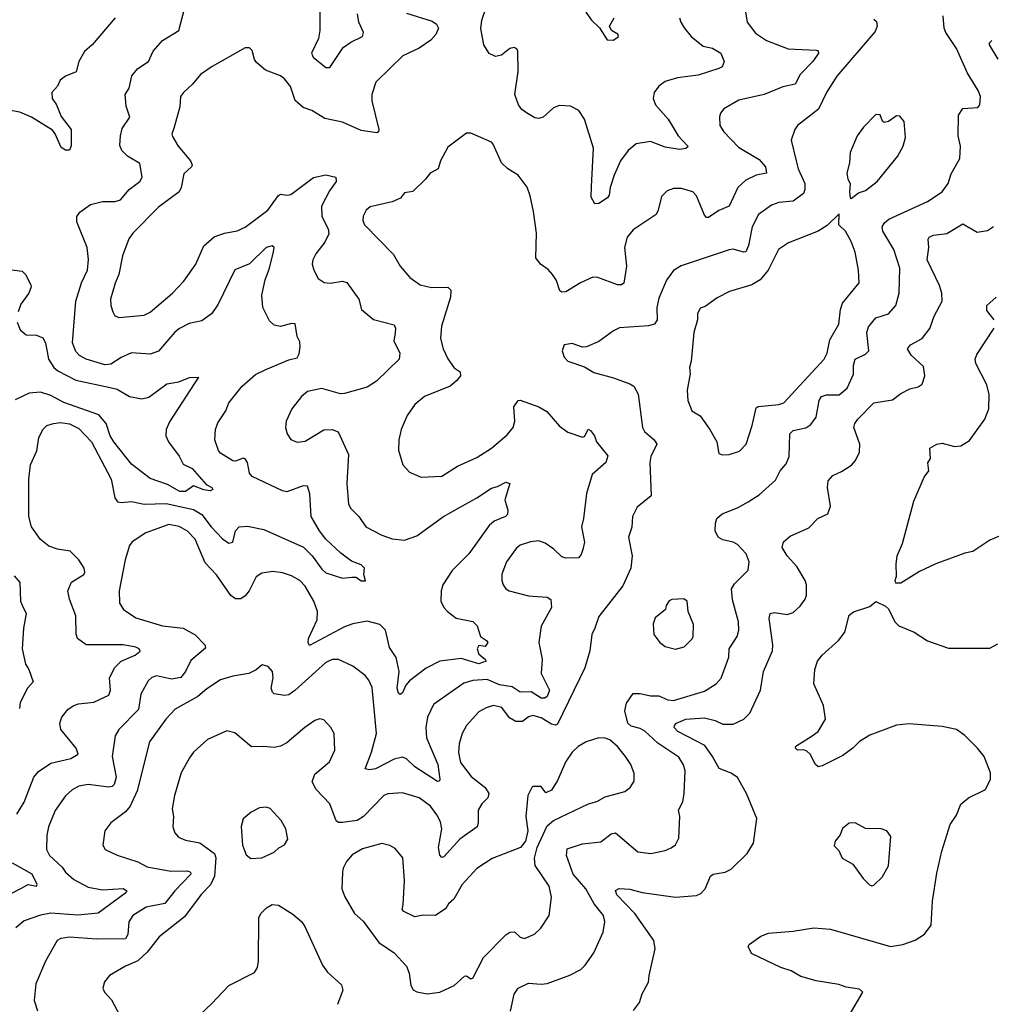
# Model space of a CAD drawing. Extents: x 1954678 to 2060275, y 904822 to 1016299.
# Tile 431 of 467: x 2048304 to 2053003, y 989836 to 994597. Entities that reach past the tile are written whole.
import ezdxf

# ---------------------------------------------------------------- set-up
doc = ezdxf.new("R2010")
doc.units = 0

msp = doc.modelspace()

# ---------------------------------------------------------------- linework, layer by layer
at = {"layer": '0CON20XD'}
for points in [[(2051494.2, 994605), (2051500.8, 994585), (2051516.6, 994556.6), (2051552, 994515), (2051608.6, 994468.6), (2051655, 994459.2), (2051694.4, 994435), (2051710.8, 994395), (2051700.6, 994369.4), (2051685, 994360), (2051585, 994328.4), (2051484.6, 994315.4), (2051425, 994297.5), (2051394.5, 994275.5), (2051372, 994245), (2051367.5, 994215), (2051379.5, 994185), (2051440, 994115), (2051487.8, 994035), (2051536, 993984), (2051525.8, 993974.2), (2051495, 993968.6), (2051425, 993980.5), (2051355, 994008.2), (2051285, 993996.7), (2051246.9, 993965), (2051209.5, 993915), (2051178.8, 993845), (2051158.9, 993785), (2051155, 993747.5), (2051146, 993735), (2051105, 993707.5), (2051085, 993706.7), (2051068.3, 993738.3), (2051069.2, 993790.8), (2051079.1, 993975), (2051035.6, 994115), (2051007.9, 994157.9), (2050968.3, 994178.3), (2050915, 994182), (2050885, 994170.8), (2050835, 994125.7), (2050815, 994119.4), (2050795, 994122.9), (2050755, 994145.6), (2050732.4, 994162.4), (2050715.6, 994185), (2050698.1, 994235), (2050714.1, 994345.9), (2050712.5, 994445), (2050707.5, 994455), (2050695, 994462.5), (2050675, 994456.7), (2050634.2, 994425.8), (2050605, 994418.8), (2050575, 994433.3), (2050549.2, 994475), (2050534.3, 994554.3), (2050538.6, 994595), (2050606, 994795)], [(2048887, 991543), (2048881.2, 991555), (2048865, 991562.5), (2048805, 991574.7), (2048625, 991574.4), (2048583.3, 991605), (2048576.1, 991626.1), (2048575.6, 991714.4), (2048544.4, 991795), (2048536.9, 991835), (2048555, 991877.5), (2048614, 991915), (2048618.6, 991925), (2048615.6, 991945), (2048589.4, 991985), (2048547.8, 992027.8), (2048487, 992037), (2048445, 992050.6), (2048403.9, 992083.9), (2048360.6, 992145), (2048347.3, 992195), (2048347.5, 992375), (2048355.6, 992444.4), (2048387.3, 992512.7), (2048396.4, 992575), (2048415.7, 992615), (2048435.4, 992634.6), (2048467.5, 992645), (2048501.4, 992648.6), (2048545, 992642.5), (2048589.4, 992619.4), (2048650.9, 992555), (2048746.9, 992375), (2048763.3, 992285), (2048776.1, 992266.1), (2048795, 992262.1), (2048845, 992267.7), (2048905, 992254.6), (2049011.8, 992258.2), (2049145, 992228), (2049185, 992203.6), (2049229.4, 992145), (2049285, 992087.5), (2049315, 992065.6), (2049335, 992070), (2049347.5, 992125), (2049365.4, 992144.6), (2049405, 992147.8), (2049485, 992132.4), (2049675.9, 992045.9), (2049718.4, 992005), (2049765, 991939.6), (2049785, 991922.5), (2049865, 991896.7), (2049909.4, 991900.6), (2049931.7, 991901.7), (2049955, 991884.4), (2049975.6, 991884.4), (2049968.6, 991915), (2049970.8, 991945), (2049955, 991960.5), (2049908.8, 991978.8), (2049856.9, 992016.9), (2049785, 992084.4), (2049753.5, 992125), (2049713.6, 992195), (2049707.5, 992305), (2049695, 992341.2), (2049675, 992342.2), (2049595, 992314.6), (2049575, 992319.1), (2049427.8, 992387.8), (2049414.4, 992405), (2049405.6, 992455), (2049395, 992474.2), (2049385, 992476.5), (2049347.8, 992462.2), (2049335, 992464.5), (2049275, 992500.8), (2049265, 992513.3), (2049247.1, 992565), (2049251.2, 992615), (2049262.2, 992647.8), (2049300.5, 992705), (2049315.6, 992745), (2049379.4, 992825), (2049445, 992880.5), (2049493.8, 992905), (2049605, 992952.7), (2049645, 992961.9), (2049655, 992981.2), (2049660.3, 993015), (2049659.1, 993039.1), (2049645.4, 993065.4), (2049636.6, 993126.6), (2049617.8, 993127.8), (2049565, 993113.6), (2049535, 993119.4), (2049511.2, 993141.2), (2049478.9, 993205), (2049475.5, 993265), (2049490.6, 993339.4), (2049511.8, 993395), (2049530.5, 993475), (2049534, 993495), (2049525, 993504), (2049495, 993494.5), (2049415, 993416.7), (2049345, 993388), (2049262.6, 993217.4), (2049231.1, 993175), (2049185, 993141.5), (2049122.6, 993127.4), (2049076.4, 993103.6), (2049054.3, 993085.7), (2048975, 992994.4), (2048935, 992980), (2048844.2, 992985.8), (2048795, 992963.9), (2048745, 992931.5), (2048715, 992927.5), (2048625, 992954.6), (2048592.6, 992972.6), (2048575, 992992), (2048559.6, 993035), (2048574.6, 993235), (2048602.9, 993325), (2048631.2, 993385), (2048636.9, 993436.9), (2048629.4, 993495), (2048579.5, 993619.5), (2048580, 993645), (2048595, 993666.2), (2048647, 993703), (2048705, 993717.5), (2048765, 993718.2), (2048792, 993725), (2048832.5, 993775), (2048885.5, 993815), (2048895.4, 993835), (2048885, 993902), (2048825, 993937.1), (2048797.5, 993965), (2048788.8, 993988.8), (2048791.9, 994035), (2048799.3, 994070.7), (2048835.7, 994125), (2048819.1, 994179.1), (2048814.2, 994235), (2048832.5, 994265), (2048846.9, 994325), (2048875, 994361.4), (2048927.5, 994395), (2048950, 994445), (2048993.7, 994496.3), (2049074.2, 994545), (2049102.5, 994655)], [(2048765.6, 994605), (2048654.2, 994475), (2048616.4, 994443.6), (2048590.5, 994395), (2048576.2, 994343.8), (2048525, 994323.1), (2048500, 994305), (2048486, 994275), (2048459.6, 994245), (2048461.5, 994215), (2048481.5, 994185), (2048505, 994128.6), (2048552.5, 994065), (2048553.1, 993986.9), (2048545, 993966.2), (2048525, 993965.7), (2048505, 993979.2), (2048475.4, 994045), (2048461.9, 994061.9), (2048360.6, 994125), (2048305, 994148.9), (2048185, 994170.8)], [(2050175, 994628.1), (2050299.1, 994589.1), (2050320, 994575), (2050328.8, 994555), (2050316, 994525), (2050292.4, 994497.6), (2050235, 994458.9), (2050157.4, 994422.6), (2050095, 994363.1), (2050025.7, 994295), (2050007.3, 994235), (2050006.4, 994205), (2050041.1, 994065), (2050039.2, 994055), (2050030.3, 994049.7), (2049955, 994061.1), (2049865, 994100.5), (2049779.4, 994119.4), (2049717.4, 994157.4), (2049675, 994172), (2049636.2, 994206.2), (2049613, 994273), (2049585, 994311.4), (2049565, 994325.4), (2049493.1, 994353.1), (2049449.1, 994389.1), (2049438.6, 994405), (2049427.7, 994447.7), (2049415, 994460), (2049395, 994460), (2049235, 994370), (2049178.7, 994331.3), (2049140, 994285), (2049095.5, 994244.5), (2049081.4, 994225), (2049078.1, 994175), (2049049.1, 994070.9), (2049040, 994045), (2049042.6, 994032.6), (2049069.4, 993985), (2049129.5, 993915), (2049137.8, 993895), (2049134.3, 993885), (2049098.3, 993851.7), (2049085.5, 993785), (2049075.3, 993764.7), (2048975, 993690), (2048850.6, 993565), (2048832.4, 993537.6), (2048801.1, 993455), (2048783.5, 993365), (2048765, 993323.3), (2048743.3, 993245), (2048744.3, 993215), (2048754.2, 993184.2), (2048764.1, 993164.1), (2048785, 993156.2), (2048905, 993168.6), (2048935, 993183.1), (2049042.5, 993275), (2049097.8, 993332.2), (2049155.4, 993414.6), (2049195, 993502.9), (2049245, 993546.4), (2049295, 993564.5), (2049355.9, 993575.9), (2049395, 993593.3), (2049504, 993676), (2049555, 993746.7), (2049565, 993753.3), (2049595, 993747.5), (2049615, 993752.2), (2049725, 993833.6), (2049785, 993847.3), (2049833.3, 993835), (2049834.2, 993815), (2049801.5, 993768.5), (2049763.3, 993695), (2049764.3, 993645), (2049795.4, 993585.4), (2049798.1, 993561.9), (2049779.3, 993520.7), (2049735.7, 993465), (2049721.4, 993435), (2049718.6, 993415), (2049725.7, 993385), (2049748, 993345), (2049776.8, 993326.8), (2049805, 993323.1), (2049865, 993331.9), (2049886.4, 993326.4), (2049944.2, 993245), (2049956.2, 993195), (2050015, 993146.9), (2050115, 993121.2), (2050121.4, 993105), (2050118.9, 993081.1), (2050113.7, 993043.7), (2050141.9, 992985), (2050139.2, 992955), (2050030.2, 992849.8), (2049985, 992820.6), (2049875, 992789.4), (2049855, 992788.1), (2049765, 992813.1), (2049695, 992799.2), (2049666, 992775), (2049620, 992715), (2049592.5, 992655), (2049589.2, 992625), (2049598, 992595), (2049615, 992567.5), (2049645, 992553.8), (2049685, 992558.8), (2049775, 992613.1), (2049815, 992615.6), (2049843.7, 992603.7), (2049894.5, 992495), (2049886.7, 992355), (2049894.4, 992255), (2049905, 992234), (2049944.2, 992195), (2049977.5, 992145), (2050054.7, 992104.7), (2050105, 992087.5), (2050165, 992079.5), (2050225, 992100.8), (2050353.1, 992195), (2050515, 992284.5), (2050585, 992331.9), (2050615, 992340), (2050655, 992361.4), (2050673.8, 992355), (2050649.4, 992275), (2050664, 992225), (2050663.3, 992205), (2050653.3, 992195), (2050598.3, 992171.7), (2050575, 992151.1), (2050475.3, 992014.7), (2050395, 991933.1), (2050350.9, 991865), (2050341.8, 991835), (2050341.2, 991785), (2050354.6, 991755), (2050372.7, 991735), (2050415, 991703.8), (2050495, 991686.9), (2050516.6, 991666.6), (2050532, 991615), (2050562, 991595), (2050567.5, 991585), (2050555, 991565.7), (2050525, 991571.1), (2050515.5, 991555), (2050525, 991528.9), (2050555.3, 991505.3), (2050560, 991495), (2050525, 991482.7), (2050438.4, 991508.4), (2050335.4, 991494.6), (2050269.2, 991460.8), (2050189.8, 991400.2), (2050171.5, 991378.5), (2050155, 991342.5), (2050144, 991334), (2050135, 991340), (2050130, 991365), (2050139.6, 991445), (2050125, 991513.3), (2050091.9, 991561.9), (2050073.2, 991645), (2050045, 991672.7), (2049985, 991688.2), (2049915, 991676), (2049875, 991661.3), (2049705, 991570.8), (2049698.5, 991585), (2049701.3, 991605), (2049742.9, 991695), (2049744.4, 991735), (2049726.7, 991785), (2049685, 991857.5), (2049659.2, 991885), (2049617.7, 991907.7), (2049575, 991922.5), (2049528.3, 991928.3), (2049475, 991920), (2049447, 991903), (2049414, 991836), (2049395, 991811.9), (2049373.1, 991796.9), (2049346.9, 991796.9), (2049325, 991813.3), (2049255, 991913.1), (2049200.9, 991970.9), (2049152.7, 992085), (2049115, 992123.6), (2049075, 992145.9), (2049025, 992155.3), (2048914.1, 992115.9), (2048847.6, 992072.4), (2048835.6, 992054.4), (2048813.1, 991985), (2048785.5, 991835), (2048786.9, 991775), (2048806, 991745), (2048865, 991704.5), (2048995, 991665.4), (2049094.6, 991654.6), (2049152.7, 991622.7), (2049199.2, 991575), (2049201.7, 991558.3), (2049131.7, 991498.3), (2049105.3, 991445), (2049082.9, 991417.1), (2049037.8, 991407.8), (2048966.2, 991423.8), (2048943.5, 991416.5), (2048925, 991400.8), (2048889.6, 991335), (2048877.8, 991262.2), (2048783.3, 991165), (2048765.5, 991135), (2048751.8, 991035), (2048769.7, 990935), (2048761.3, 990898.7), (2048750.9, 990889.1), (2048735, 990885.9), (2048635, 990899.6), (2048589.5, 990890.5), (2048557.4, 990872.6), (2048526, 990844), (2048475, 990772.5), (2048443.1, 990695), (2048435.4, 990654.6), (2048433.6, 990585), (2048448.1, 990555), (2048509.6, 990499.6), (2048524.7, 990474.7), (2048565, 990439.1), (2048635, 990402.8), (2048705, 990390.3), (2048805, 990396.8), (2048822.5, 990385), (2048816.9, 990375), (2048683.3, 990276.7), (2048585, 990267.1), (2048455, 990276.5), (2048405, 990267.1), (2048325, 990240.5), (2048284.8, 990205.2)], [(2052435, 994598.9), (2052447.5, 994587.5), (2052450, 994565), (2052440.5, 994539.5), (2052255, 994322.9), (2052206.5, 994245), (2052166.3, 994163.7), (2052065.8, 994085), (2052052.5, 994065), (2052034.3, 994015), (2052058.5, 993915), (2052069.1, 993875), (2052101.1, 993805), (2052101.6, 993775), (2052094.3, 993755.7), (2052045, 993719.4), (2051975, 993713.1), (2051939.3, 993700.7), (2051876.9, 993655), (2051846.2, 993595), (2051828.7, 993505), (2051815.3, 993474.7), (2051805, 993472.1), (2051755, 993486.9), (2051735, 993484.5), (2051503.4, 993406.6), (2051466.6, 993383.4), (2051432.6, 993337.4), (2051395, 993250), (2051384.5, 993205), (2051387.3, 993145), (2051374, 993125), (2051345, 993116.2), (2051205, 993106.7), (2051175, 993091.9), (2051105, 993040), (2051045, 993015.7), (2051025, 993013.3), (2050975, 993031.2), (2050937.5, 993025), (2050926.7, 992995), (2050936.7, 992965), (2050955, 992946.2), (2051035, 992918), (2051080.3, 992890.3), (2051175, 992864.5), (2051255, 992836.9), (2051274.5, 992824.5), (2051295.4, 992785.4), (2051315.5, 992625), (2051326, 992606), (2051373.1, 992565), (2051385.6, 992545), (2051355.6, 992485), (2051351.1, 992455), (2051358.1, 992295), (2051290.6, 992239.4), (2051268.2, 992195), (2051265, 992142.5), (2051248.9, 992095), (2051266.7, 992005), (2051260, 991945), (2051220.2, 991859.8), (2051105, 991710.8), (2051085.5, 991654.5), (2051071.4, 991625), (2051061.4, 991545), (2051036.9, 991463.1), (2050905, 991191.1), (2050895, 991186.5), (2050875, 991190.2), (2050825, 991221.8), (2050785, 991231.8), (2050765, 991226.4), (2050735, 991202.9), (2050702.8, 991202.8), (2050672, 991222), (2050635, 991270.6), (2050595, 991281.1), (2050559.8, 991270.2), (2050525, 991250.6), (2050464.4, 991185), (2050443.6, 991145), (2050430, 991095), (2050426.6, 991053.4), (2050435.4, 991005.4), (2050487.8, 990937.8), (2050554.7, 990884.7), (2050572.9, 990855), (2050568.5, 990835), (2050538.5, 990805), (2050520.5, 990775), (2050521.1, 990715), (2050515.5, 990695), (2050431.8, 990635), (2050355, 990550), (2050345, 990546.2), (2050335, 990556.7), (2050328.9, 990595), (2050345.3, 990685.3), (2050338.4, 990718.4), (2050321.9, 990751.9), (2050290.5, 990795), (2050235, 990834.4), (2050155, 990858.5), (2050085, 990854.4), (2050065, 990845.6), (2049967.3, 990745), (2049935.7, 990725), (2049864.6, 990714.6), (2049845, 990715.6), (2049835, 990722.9), (2049804.5, 990805), (2049737.5, 990875), (2049718.1, 990911.9), (2049731.4, 990948.6), (2049801.7, 991008.3), (2049828.6, 991065), (2049824, 991145), (2049808.8, 991175), (2049775, 991211.2), (2049756.1, 991216.1), (2049731.7, 991208.3), (2049682, 991175), (2049595, 991100.8), (2049565.5, 991084.5), (2049535, 991077.1), (2049485, 991082.9), (2049425, 991080.6), (2049345, 991149.2), (2049305, 991158.6), (2049212.8, 991117.2), (2049145, 991055.8), (2049125, 991028), (2049084.6, 990955.4), (2049051.9, 990845), (2049041.7, 990781.7), (2049046.9, 990745), (2049044.3, 990695), (2049054.3, 990665), (2049071.2, 990645), (2049105, 990630), (2049175, 990617.5), (2049245.5, 990565.5), (2049251.7, 990545), (2049245.2, 990455), (2049226, 990414), (2049182.2, 990367.8), (2049101, 990259), (2048977.6, 990162.4), (2048920.8, 990089.1), (2048875, 990046.2), (2048815, 990020.6), (2048738.8, 989975), (2048713.3, 989945), (2048706.2, 989915), (2048713.8, 989895), (2048748.3, 989858.3), (2048789.1, 989779.1)], [(2051814.3, 994635), (2051822.5, 994585), (2051862, 994532), (2051915.5, 994495.5), (2052020, 994455), (2052155, 994450), (2052165.5, 994445.5), (2052166.7, 994435), (2052139.1, 994395), (2052078.7, 994331.3), (2052054.6, 994285.4), (2051995, 994271.3), (2051905, 994234.6), (2051782.2, 994207.8), (2051708.8, 994165), (2051692.5, 994145), (2051687.7, 994127.7), (2051690.6, 994085), (2051708.6, 994055), (2051780.1, 993980.1), (2051880.9, 993920.9), (2051910.9, 993885), (2051915.6, 993854.4), (2051865, 993845.5), (2051815, 993820), (2051777.5, 993785), (2051735, 993694.3), (2051685, 993674.3), (2051635, 993640.8), (2051625, 993640.8), (2051615, 993652), (2051576.7, 993745), (2051560, 993765), (2051505, 993781.1), (2051465, 993781.1), (2051435, 993770), (2051408.3, 993741.7), (2051392.2, 993675), (2051381.9, 993655), (2051270.1, 993579.9), (2051241.8, 993545), (2051229.6, 993495), (2051238.5, 993405), (2051225, 993322.5), (2051215, 993314.4), (2051195, 993314.4), (2051100.3, 993350.3), (2051075, 993352), (2051015.5, 993324.5), (2050945, 993281.4), (2050925, 993279.2), (2050916.2, 993285), (2050900, 993335), (2050881.4, 993365), (2050859.7, 993389.7), (2050822.9, 993415), (2050799.2, 993445), (2050803.1, 993565), (2050788.7, 993668.7), (2050772.9, 993745), (2050757.4, 993787.4), (2050715, 993844.2), (2050665, 993875.6), (2050634.1, 993904.1), (2050594.2, 993994.2), (2050585, 994003.8), (2050485, 994048.8), (2050465, 994048.8), (2050375, 993980.8), (2050339.2, 993915), (2050327.5, 993875), (2050288.8, 993855), (2050266.7, 993825), (2050205, 993766.2), (2050165, 993760), (2050145, 993733.8), (2050105, 993715.8), (2049998.6, 993691.4), (2049978.8, 993675), (2049965, 993647.5), (2049963.1, 993625), (2049970.8, 993605), (2050111.7, 993461.7), (2050144.5, 993405), (2050190.9, 993350.9), (2050240, 993315), (2050295, 993302.3), (2050375, 993302.9), (2050389.7, 993289.7), (2050387.5, 993255), (2050344.4, 993114.4), (2050339.5, 993055), (2050351.1, 993005), (2050375, 992956.2), (2050405, 992914), (2050434.2, 992894.2), (2050435.8, 992875), (2050418.5, 992851.5), (2050385, 992825.5), (2050261.2, 992775), (2050214.5, 992735.5), (2050177, 992683), (2050148, 992615), (2050137.5, 992565), (2050135.8, 992515), (2050156.2, 992445), (2050189.5, 992409.5), (2050245, 992384.2), (2050345, 992389.2), (2050421.4, 992438.6), (2050515, 992480.6), (2050585, 992524.5), (2050660.9, 992589.1), (2050690, 992625), (2050699.2, 992655), (2050693.1, 992725), (2050715, 992756), (2050725, 992757.5), (2050815, 992725.4), (2050853.1, 992703.1), (2050915, 992631.4), (2050955, 992602.9), (2051025, 992578.8), (2051036.2, 992583.8), (2051053.8, 992616.2), (2051065, 992610), (2051083.8, 992585), (2051093.3, 992555), (2051148, 992488), (2051138.8, 992455), (2051072.5, 992397.5), (2051044.4, 992305.6), (2051030.6, 992185), (2051020.6, 992145), (2051035, 992070), (2051027.9, 992035), (2051019.5, 992010.5), (2051005.6, 991994.4), (2050945, 991993.1), (2050925, 991999.4), (2050887.1, 992037.1), (2050845, 992066.2), (2050815, 992076.6), (2050775, 992072.9), (2050725, 992055.5), (2050705, 992040), (2050657.8, 991975), (2050635.9, 991915.9), (2050635.7, 991885), (2050642.5, 991865), (2050655.5, 991845.5), (2050671.2, 991835), (2050765, 991811.8), (2050854.4, 991804.4), (2050873.1, 991793.1), (2050875.5, 991755), (2050825.7, 991665), (2050814.4, 991585), (2050830.6, 991505), (2050826.2, 991435), (2050865.3, 991355), (2050855.6, 991324.4), (2050843.3, 991316.7), (2050825, 991316.7), (2050777.5, 991347.5), (2050725, 991345.4), (2050685, 991370.7), (2050625, 991381.2), (2050565, 991406.4), (2050495, 991402.4), (2050451.6, 991388.4), (2050305, 991285.5), (2050276.2, 991225), (2050267.3, 991175), (2050270.9, 991125), (2050326.4, 990995), (2050335.5, 990924.5), (2050334, 990916), (2050325, 990912.9), (2050214.9, 990984.9), (2050175, 991022.8), (2050155, 991031.3), (2050115, 991021.8), (2050025, 990974.3), (2049995, 990969.6), (2049974.5, 990974.5), (2050005.9, 991055), (2050028.9, 991145), (2050008.1, 991368.1), (2049992.8, 991402.8), (2049975, 991425.8), (2049915, 991471.4), (2049845, 991503.8), (2049815, 991503.1), (2049785, 991489.3), (2049635, 991352.9), (2049605, 991332.7), (2049585, 991329.3), (2049535, 991338.1), (2049525.8, 991345), (2049520.6, 991365), (2049530, 991415), (2049525.8, 991445), (2049505, 991470), (2049477, 991477), (2049447.3, 991452.7), (2049412.5, 991435), (2049335, 991423.5), (2049275, 991405.6), (2049208.3, 991361.7), (2049165, 991324.6), (2049055, 991262.5), (2049010.5, 991215), (2048931.8, 991105), (2048872, 990868), (2048838.8, 990795), (2048815, 990766.7), (2048745, 990714)], [(2049755.9, 994635), (2049754.6, 994545), (2049748.8, 994505), (2049714.3, 994435), (2049722.5, 994415), (2049785, 994366), (2049804, 994366), (2049868.3, 994461.7), (2049905, 994488.6), (2049961.2, 994515), (2049965.8, 994535), (2049944.5, 994584.5), (2049937.8, 994625)], [(2050676.8, 989803.2), (2050694.7, 989885.3), (2050715, 989914.4), (2050765, 989939.2), (2050825, 989932.9), (2050855, 989937.1), (2050965, 989976.9), (2051018, 990005), (2051039.2, 990025), (2051080.8, 990085), (2051125.6, 990184.4), (2051134.2, 990235), (2051126.7, 990265), (2051082.1, 990322.1), (2051041.9, 990395), (2050981.2, 990465), (2050947.8, 990555), (2050951.6, 990588.4), (2051025, 990612.4), (2051115, 990621.8), (2051165, 990660), (2051185, 990665.5), (2051293.6, 990573.6), (2051355.8, 990565.8), (2051425, 990580), (2051455, 990592.2), (2051475, 990607.5), (2051491.1, 990638.9), (2051496.2, 990745), (2051490, 990775), (2051511.1, 990815), (2051517.8, 990855), (2051522.2, 990965), (2051514.5, 990994.5), (2051490.8, 991030.8), (2051389.6, 991099.6), (2051327.5, 991157.5), (2051305, 991170.5), (2051261.3, 991181.3), (2051245.6, 991195), (2051230, 991255), (2051237.8, 991292.2), (2051271.5, 991338.5), (2051305, 991338.2), (2051355, 991327.1), (2051395, 991327.9), (2051438.7, 991308.7), (2051465, 991305.3), (2051615, 991349.5), (2051671.4, 991385), (2051697.1, 991412.9), (2051733.3, 991515), (2051735.5, 991555), (2051773.1, 991615), (2051781.9, 991645), (2051780, 991685), (2051751.2, 991791.2), (2051746.2, 991845), (2051760.5, 991869.5), (2051827.5, 991935), (2051832.5, 991975), (2051816.9, 992015), (2051775, 992060), (2051755, 992070.8), (2051705, 992081.9), (2051681.4, 992095), (2051666.9, 992125), (2051668.3, 992161.7), (2051675.6, 992185), (2051701.9, 992208.1), (2051775, 992236.5), (2051826.2, 992266.2), (2051880.5, 992299.5), (2051958.9, 992371.1), (2051981.1, 992415), (2052010.2, 992449.8), (2052025.4, 992484.6), (2052028.1, 992595), (2052045, 992610.5), (2052106, 992624), (2052130.2, 992639.8), (2052155.6, 992675.6), (2052170.4, 992755), (2052182.2, 992775), (2052205, 992782.9), (2052266.7, 992783.3), (2052306.4, 992815), (2052336.4, 992883.6), (2052336.6, 992925), (2052344.1, 992955.9), (2052395, 992978.9), (2052411.1, 992995), (2052401.6, 993085), (2052408.7, 993111.3), (2052445, 993155.5), (2052505, 993174.5), (2052541.1, 993215), (2052557.3, 993275), (2052560, 993395), (2052532, 993485), (2052478.2, 993575), (2052475.5, 993595), (2052485.5, 993615), (2052507.8, 993632.2), (2052695, 993716.9), (2052765.7, 993765), (2052794.4, 993805), (2052808.9, 993851.1), (2052850, 993925), (2052853.3, 993985), (2052842.3, 994035), (2052844.6, 994135.4), (2052865, 994168), (2052937.9, 994172.1), (2052947.5, 994185), (2052950, 994225), (2052939.5, 994255), (2052887.6, 994337.6), (2052835, 994458), (2052783.3, 994535), (2052775.6, 994555), (2052770, 994615)], [(2051042.5, 994632.5), (2051070, 994595), (2051108, 994558), (2051145, 994499.4), (2051175, 994498.1), (2051199.2, 994515), (2051196.9, 994526.9), (2051166.7, 994545), (2051156.7, 994565), (2051178.8, 994605)], [(2053035.9, 994405.9), (2052994.5, 994475), (2052994.5, 994485.5), (2053004.6, 994495.4)], [(2052325, 993732.5), (2052361.2, 993758.8), (2052395, 993770.8), (2052451.2, 993815), (2052549.2, 993935), (2052575.8, 993985), (2052587.3, 994027.3), (2052581.2, 994105), (2052560.7, 994130.7), (2052545, 994131.2), (2052505.9, 994104.1), (2052485, 994100), (2052476.4, 994106.4), (2052465.9, 994135.9), (2052445, 994138), (2052385, 994076.7), (2052354, 994035), (2052320.8, 993955), (2052317.5, 993905), (2052304.2, 993855), (2052308.8, 993825), (2052320, 993805), (2052316.7, 993765), (2052320, 993735), (2052325, 993732.5)], [(2051702.3, 992492.3), (2051735, 992493.8), (2051785, 992511.2), (2051817.5, 992545), (2051846.7, 992635), (2051865, 992720.8), (2051875, 992726.4), (2051974.5, 992735.5), (2052000, 992745), (2052194.1, 992955.9), (2052208.5, 992985), (2052221.7, 993048.3), (2052265.5, 993125), (2052273.2, 993195), (2052283.1, 993226.9), (2052364.2, 993325), (2052360.8, 993385), (2052345, 993472.5), (2052325.8, 993525), (2052297.1, 993575), (2052265.8, 993605), (2052267.5, 993657.5), (2052208.5, 993601.5), (2052165.7, 993574.3), (2052021.7, 993518.3), (2051974.3, 993485), (2051923.1, 993385), (2051885, 993339.6), (2051845, 993315.5), (2051737.2, 993282.8), (2051677.6, 993252.4), (2051619.7, 993210.3), (2051595, 993201.2), (2051582.5, 993175), (2051581.9, 993145), (2051564.4, 993085), (2051551.5, 992945), (2051543.3, 992915), (2051545.6, 992884.4), (2051532.5, 992805), (2051535.8, 992755), (2051555, 992706.2), (2051595, 992681.2), (2051641.2, 992615), (2051675.5, 992555.5), (2051685, 992500), (2051702.3, 992492.3)], [(2051273, 989807), (2051302, 989845), (2051315, 989887.5), (2051345, 989942.5), (2051347.5, 989975), (2051376.9, 990105), (2051370.6, 990145), (2051278.5, 990275), (2051192.5, 990365), (2051185, 990386.7), (2051203.2, 990396.8), (2051255, 990393.3), (2051315, 990377.1), (2051475, 990354.5), (2051577.3, 990362.7), (2051597.3, 990372.7), (2051618.8, 990395), (2051645, 990456), (2051657.5, 990465), (2051715, 990475.7), (2051745, 990489.2), (2051822, 990565), (2051852, 990615), (2051869.4, 990735), (2051818.9, 990855), (2051775, 990932.9), (2051745, 990953.6), (2051685.9, 990975.9), (2051654.2, 991035), (2051617.3, 991087.3), (2051486, 991155), (2051468.6, 991175), (2051471.4, 991185), (2051480, 991195), (2051525, 991215.2), (2051615, 991220.5), (2051668, 991208), (2051705, 991190.8), (2051755, 991190.5), (2051805.4, 991214.6), (2051835.5, 991244.5), (2051885.8, 991355), (2051901.5, 991445), (2051945.3, 991544.7), (2051946.6, 991575), (2051928.7, 991701.3), (2051932.9, 991725), (2051955, 991730), (2052015, 991720.6), (2052045, 991730), (2052078.9, 991761.1), (2052102.5, 991795), (2052108.6, 991815), (2052109.2, 991865), (2052102.5, 991885), (2052062.6, 991952.6), (2052015.5, 992005), (2051991.4, 992045), (2051998.3, 992071.7), (2052029.7, 992100.3), (2052119.7, 992140.3), (2052163.3, 992185), (2052212.3, 992207.7), (2052225.7, 992245), (2052210.5, 992335), (2052213.2, 992366.8), (2052236.8, 992393.2), (2052278.3, 992411.7), (2052326.4, 992443.6), (2052346, 992465), (2052365.8, 992505), (2052366.9, 992545), (2052338.1, 992625), (2052342.9, 992645), (2052357.8, 992665), (2052435, 992744.3), (2052525, 992758.1), (2052565, 992789.4), (2052608.3, 992811.7), (2052648.7, 992821.3), (2052669.2, 992835), (2052681.9, 992875), (2052675, 992920), (2052615.6, 992975), (2052598.1, 993005), (2052612, 993025), (2052668.1, 993055), (2052705.7, 993104.3), (2052726.7, 993163.3), (2052765.6, 993235), (2052763.8, 993275), (2052752.2, 993312.3), (2052693.3, 993435), (2052701.1, 993495), (2052697.1, 993535), (2052702.5, 993545), (2052722.5, 993555), (2052787.5, 993562.5), (2052865, 993609.2), (2052935, 993570), (2052985, 993577.5), (2053013.6, 993596.4)], [(2048215, 993394.4), (2048315, 993380.5), (2048332.5, 993365), (2048358, 993315), (2048360, 993305), (2048347.5, 993275), (2048308.9, 993221.1), (2048295.6, 993185)], [(2053017.1, 993145), (2052981.1, 993191.1), (2052980.8, 993215), (2053026.7, 993255)], [(2048291.4, 993135), (2048306.4, 993096.4), (2048335, 993073.1), (2048385, 993071.4), (2048415, 993059.2), (2048427.9, 993035), (2048442.9, 992955), (2048469.1, 992915), (2048488.2, 992898.2), (2048575, 992853.6), (2048742, 992818), (2048775, 992810.6), (2048835.4, 992775.4), (2048895, 992763.1), (2048928.1, 992771.9), (2049015, 992835.7), (2049074.2, 992845.8), (2049125, 992866.2), (2049168.3, 992868.3), (2049028, 992652), (2049012.9, 992615), (2049011.1, 992585), (2049023.6, 992555), (2049075, 992485.8), (2049095, 992447.5), (2049137.4, 992427.4), (2049205, 992350), (2049233.8, 992335), (2049238, 992325), (2049225, 992319.4), (2049195, 992324.4), (2049145, 992343.3), (2049105, 992315.8), (2049077.5, 992315), (2049018.9, 992348.9), (2048935, 992377.8), (2048845, 992448.1), (2048759, 992555), (2048740.7, 992585), (2048722.2, 992645), (2048686.1, 992686.1), (2048516.6, 992746.6), (2048455, 992780), (2048405, 992795.2), (2048349.1, 992790.9), (2048281.2, 992758.8)], [(2053045, 992100.6), (2052995, 992080), (2052913.3, 992025), (2052875, 992016.9), (2052735, 991965.8), (2052655, 991928), (2052565, 991872.5), (2052541.7, 991871.7), (2052537.5, 991885), (2052543.6, 991906.4), (2052542, 991965), (2052548, 992005), (2052573.6, 992063.6), (2052628.8, 992268.8), (2052678, 992385), (2052700, 992415), (2052696.1, 992453.9), (2052708.8, 992475), (2052706.2, 992525), (2052740, 992545), (2052765, 992550), (2052825, 992533.1), (2052855, 992536), (2052897.6, 992562.4), (2052972, 992665), (2052990.6, 992715), (2052991.9, 992785), (2052980.9, 992830.9), (2052928, 992935), (2052924, 992955), (2052932.4, 992977.6), (2053016.2, 993105)], [(2048277.2, 991907.2), (2048304.2, 991875), (2048307.5, 991785), (2048315.8, 991765.8), (2048335.6, 991725), (2048321.8, 991655), (2048316.4, 991555), (2048331.3, 991481.3), (2048347.3, 991455), (2048368.8, 991395), (2048341.2, 991365), (2048306.7, 991295), (2048303, 991267)], [(2051475, 991554), (2051516.7, 991565), (2051556.8, 991603.2), (2051560.8, 991615), (2051563, 991673), (2051536.7, 991735), (2051532.5, 991785), (2051516.4, 991796.4), (2051457, 991793), (2051445, 991786.7), (2051430, 991765), (2051426.7, 991745), (2051377.5, 991705), (2051367.1, 991675), (2051370.8, 991625), (2051400, 991585), (2051426.1, 991566.1), (2051475, 991554)], [(2052315, 989782.2), (2052382, 989895), (2052365, 989909.2), (2052300.3, 989919.7), (2052265, 989932.7), (2052155, 989949.3), (2052081.5, 989971.5), (2052035, 989998.5), (2051984.7, 990014.7), (2051842.7, 990082.7), (2051827.5, 990115), (2051832.5, 990125), (2051887.5, 990165), (2051925, 990180), (2052045, 990190), (2052145, 990205.8), (2052225, 990200), (2052515, 990115.7), (2052574.3, 990125.7), (2052635, 990145.7), (2052680, 990175), (2052711.2, 990218.8), (2052718.9, 990335), (2052739.1, 990470.9), (2052763.5, 990576.5), (2052804.4, 990705), (2052835, 990750), (2052855.9, 990804.1), (2052893.3, 990835), (2052975, 990874), (2052998.8, 990925), (2052999.2, 990955), (2052967.5, 991035), (2052936.5, 991075), (2052875, 991136.4), (2052834.2, 991164.2), (2052765, 991179.6), (2052605, 991191.5), (2052545, 991185.4), (2052415, 991136.7), (2052365, 991107.5), (2052333.5, 991075), (2052285, 991039.2), (2052185, 990988.6), (2052165, 990984), (2052153.3, 990995), (2052126.7, 991045), (2052110.3, 991060.3), (2052095.8, 991065.8), (2052065, 991064.2), (2052056, 991075), (2052058, 991085), (2052136.7, 991135), (2052166, 991155), (2052201.2, 991215), (2052190.5, 991280.5), (2052144.4, 991385), (2052150, 991455), (2052162, 991495), (2052184, 991525), (2052263.8, 991595), (2052293.8, 991635), (2052315, 991717.5), (2052336.1, 991733.9), (2052415, 991760), (2052445, 991783.3), (2052490.7, 991760.7), (2052505, 991747.5), (2052535.8, 991685), (2052555, 991665.8), (2052630, 991635), (2052695, 991594), (2052795, 991558.8), (2052995, 991558.8), (2053035, 991578.8)], [(2048290.4, 990755), (2048325, 990814), (2048371.8, 990935), (2048395, 990961.5), (2048455, 991001.6), (2048551.2, 991025), (2048586, 991045), (2048576.9, 991075), (2048502.5, 991165), (2048497.5, 991195), (2048507.1, 991225), (2048537.4, 991262.6), (2048565, 991280.5), (2048588.5, 991288.5), (2048663.1, 991296.9), (2048735, 991331.4), (2048743.5, 991355), (2048737.8, 991415), (2048764.5, 991465), (2048795.3, 991494.7), (2048862.5, 991525), (2048887, 991543)], [(2050275, 989887.5), (2050335, 989894.2), (2050405, 989926.4), (2050455, 989972), (2050465, 989973.8), (2050485, 989960), (2050495, 989963.3), (2050547.6, 990062.4), (2050655, 990171.9), (2050675, 990185.6), (2050696.8, 990186.8), (2050725, 990160.8), (2050745, 990154.3), (2050793.3, 990175), (2050824, 990205), (2050864, 990265), (2050875.7, 990355), (2050865, 990406.7), (2050797.2, 990507.2), (2050793.6, 990543.6), (2050806.7, 990595), (2050855, 990699.2), (2050885, 990725.6), (2051054, 990805), (2051095, 990816.5), (2051135, 990838.9), (2051230, 990865), (2051255.7, 990884.3), (2051275.7, 990914.3), (2051275, 990952.5), (2051260, 990995), (2051234.2, 991035), (2051195, 991082.5), (2051158, 991115), (2051135, 991123.3), (2051105, 991124.4), (2051043.8, 991105), (2051005, 991081.9), (2050975, 991054.5), (2050945, 991010), (2050905, 990917.8), (2050875, 990871.2), (2050848.3, 990858.3), (2050825, 990890), (2050785, 990890), (2050780, 990885), (2050761.2, 990845), (2050751.4, 990745), (2050760.8, 990675), (2050749.6, 990625), (2050725.6, 990595), (2050588.6, 990541.4), (2050515, 990493.1), (2050443.5, 990415), (2050404, 990345), (2050378.2, 990321.8), (2050365, 990299.2), (2050315, 990266), (2050255, 990266.5), (2050215, 990259.4), (2050161.2, 990285), (2050154, 990295), (2050157.9, 990317.9), (2050165.6, 990435), (2050157.5, 990545), (2050119.7, 990589.7), (2050094.4, 990604.4), (2050055, 990614.4), (2049961.5, 990588.5), (2049911.7, 990558.3), (2049885, 990526.2), (2049867.5, 990495), (2049864.3, 990475), (2049862.5, 990395), (2049875.7, 990355.7), (2049922.5, 990275), (2049965, 990238.8), (2050040, 990135), (2050114.5, 990084.5), (2050175, 990020), (2050187.6, 989987.6), (2050195, 989927.5), (2050206.7, 989906.7), (2050225, 989897.1), (2050275, 989887.5)], [(2049421.7, 990541.7), (2049475, 990544.2), (2049535, 990571.2), (2049557.7, 990592.3), (2049585, 990606.7), (2049600, 990635), (2049591.2, 990685), (2049568.8, 990725), (2049515, 990783.3), (2049495, 990790), (2049464.2, 990785.8), (2049423.3, 990765), (2049385, 990732.5), (2049374.3, 990695.7), (2049381.4, 990605), (2049399.5, 990559.5), (2049421.7, 990541.7)], [(2048745, 990714), (2048716, 990675), (2048706, 990605), (2048717.5, 990585), (2048775, 990557.1), (2048874.7, 990524.7), (2048920.5, 990500.5), (2049035, 990480.6), (2049115, 990482.1), (2049130, 990475), (2049131.9, 990465), (2049053.4, 990385), (2049005, 990323.8), (2048915, 990305.2), (2048850.5, 990265), (2048831.5, 990235), (2048827, 990173), (2048815, 990153.2), (2048675, 990151.9), (2048545, 990161.6), (2048503.3, 990155), (2048485.8, 990145), (2048428.6, 990045), (2048381.4, 989935), (2048374.4, 989855), (2048390, 989805)], [(2052425, 990409.2), (2052435, 990412.5), (2052475, 990450.8), (2052505.5, 990505), (2052517.3, 990647.3), (2052497.5, 990675), (2052470, 990685), (2052395, 990686.7), (2052345, 990713.3), (2052315, 990712.5), (2052283.9, 990686.1), (2052272.5, 990655), (2052247.5, 990625), (2052243, 990603), (2052265, 990580), (2052282.3, 990542.3), (2052333.9, 990513.9), (2052383.8, 990445), (2052414.4, 990414.4), (2052425, 990409.2)], [(2048215, 990348.1), (2048305.3, 990394.7), (2048345, 990415.6), (2048385, 990407.5), (2048388.8, 990415), (2048364.5, 990465), (2048268.7, 990518.7)], [(2049097, 989713), (2049232, 989838), (2049315, 989927.8), (2049439.3, 989990.7), (2049453.3, 990015), (2049458, 990045), (2049460, 990255), (2049469.2, 990275), (2049497, 990303), (2049525, 990318), (2049555, 990316), (2049625, 990271.4), (2049666, 990236), (2049682.5, 990212.5), (2049768.1, 990025), (2049791.8, 989991.8), (2049860.3, 989930.3), (2049866, 989905), (2049841.4, 989835)]]:
    msp.add_lwpolyline(points, dxfattribs=at)

doc.saveas('drawing.dxf')
